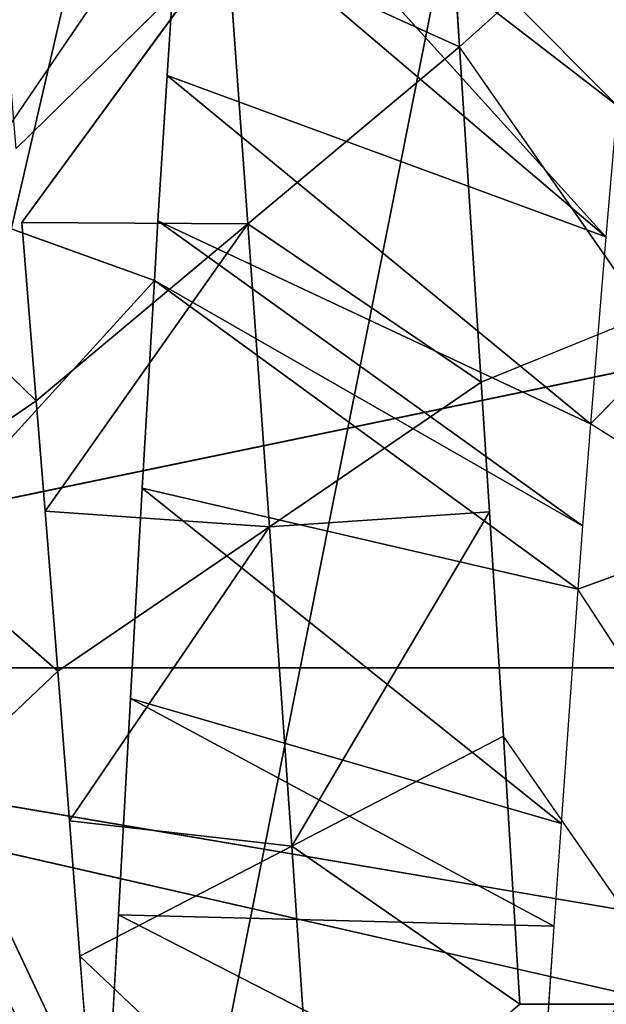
# Model space of a CAD drawing. Extents: x 0 to 40, y 0 to 81.9.
# Tile 583 of 623: x 35.177 to 35.48, y 75.326 to 75.835. Entities that reach past the tile are written whole.
import ezdxf

# ---------------------------------------------------------------- set-up
doc = ezdxf.new("R2010")
doc.units = 0
doc.header["$LTSCALE"] = 25.4
doc.layers.get('0').update_dxf_attribs({"color": 13, "linetype": 'CONTINUOUS'})

# ---------------------------------------------------------------- blocks, each defined once
blk = doc.blocks.new('ICE-TUBE-LED-S-8118_STL')
at = {"color": 0}
for p, q in [((75.40926, -14.44387, 44.26276), (75.81889, -12.64387, 44.36372)), ((75.40926, -14.44387, 44.26276), (75.81889, -12.64387, 44.36372)), ((75.51377, -14.44387, 47.72134), (75.81889, -12.64387, 47.63628)), ((75.51377, -14.44387, 47.72134), (75.81889, -12.64387, 47.63628)), ((75.81889, -14.44387, 44.36372), (75.81889, -12.64387, 44.36372)), ((75.81889, -14.44387, 44.36372), (75.81889, -12.64387, 44.36372)), ((76.19244, -14.44387, 44.55978), (75.81889, -12.64387, 44.36372)), ((76.19244, -14.44387, 44.55978), (75.81889, -12.64387, 44.36372)), ((76.19244, -14.44387, 47.44022), (75.81889, -12.64387, 47.63628)), ((75.81889, -14.44387, 47.63628), (75.81889, -12.64387, 47.63628)), ((76.19244, -14.44387, 47.44022), (75.81889, -12.64387, 47.63628)), ((75.81889, -14.44387, 47.63628), (75.81889, -12.64387, 47.63628)), ((75.9567, -13.07913, 47.37596), (76.04891, -12.98415, 47.32095)), ((75.89982, -12.99619, 47.40581), (75.81712, -13.09025, 47.44412)), ((75.9567, -13.07913, 47.37596), (75.89982, -12.99619, 47.40581)), ((75.73988, -13.00881, 47.47483), (75.81712, -13.09025, 47.44412)), ((75.57615, -13.11521, 44.08695), (75.74197, -13.03701, 44.12732)), ((76.01898, -13.1402, 44.23109), (75.9164, -13.0467, 44.18703)), ((76.01898, -13.1402, 44.23109), (76.0497, -13.05456, 44.24567)), ((76.22836, -13.15349, 44.34424), (76.08686, -13.05685, 44.2642)), ((76.08687, -13.06853, 47.29572), (76.19401, -13.17791, 47.45196)), ((75.9567, -13.07913, 47.37596), (76.04891, -13.07165, 47.32095)), ((76.04891, -13.07165, 47.32095), (76.04814, -13.1885, 47.54187)), ((76.04891, -13.07165, 47.32095), (76.04814, -13.1885, 47.54187)), ((76.04891, -13.07165, 47.32095), (76.19401, -13.17791, 47.45196)), ((75.89982, -13.08369, 47.40581), (75.9567, -13.07913, 47.37596)), ((75.9567, -13.07913, 47.37596), (76.04814, -13.1885, 47.54187)), ((75.9567, -13.07913, 47.37596), (76.04814, -13.1885, 47.54187)), ((75.81712, -13.09025, 47.44412), (75.89982, -13.08369, 47.40581)), ((75.89982, -13.08369, 47.40581), (75.89174, -13.19963, 47.61825)), ((75.89982, -13.08369, 47.40581), (75.89174, -13.19963, 47.61825)), ((76.04814, -13.1885, 47.54187), (75.89982, -13.08369, 47.40581)), ((76.04814, -13.1885, 47.54187), (75.89982, -13.08369, 47.40581)), ((75.73988, -13.09631, 47.47483), (75.81712, -13.09025, 47.44412)), ((75.81712, -13.09025, 47.44412), (75.89174, -13.19963, 47.61825)), ((75.81712, -13.09025, 47.44412), (75.89174, -13.19963, 47.61825)), ((75.66987, -13.10175, 47.49868), (75.73988, -13.09631, 47.47483)), ((75.73988, -13.09631, 47.47483), (75.72672, -13.21112, 47.67939)), ((75.73988, -13.09631, 47.47483), (75.72672, -13.21112, 47.67939)), ((75.89174, -13.19963, 47.61825), (75.73988, -13.09631, 47.47483)), ((75.89174, -13.19963, 47.61825), (75.73988, -13.09631, 47.47483)), ((75.5554, -13.22282, 47.72396), (75.66987, -13.10175, 47.49868)), ((75.5554, -13.22282, 47.72396), (75.66987, -13.10175, 47.49868)), ((75.57169, -13.10929, 47.5261), (75.66987, -13.10175, 47.49868)), ((75.72672, -13.21112, 47.67939), (75.66987, -13.10175, 47.49868)), ((75.72672, -13.21112, 47.67939), (75.66987, -13.10175, 47.49868)), ((75.69121, -13.12169, 44.11332), (75.57615, -13.11521, 44.08695)), ((75.57946, -13.33932, 44.47582), (75.69121, -13.12169, 44.11332)), ((75.57946, -13.33932, 44.47582), (75.69121, -13.12169, 44.11332)), ((75.68548, -13.34664, 44.50632), (75.69121, -13.12169, 44.11332)), ((75.68548, -13.34664, 44.50632), (75.69121, -13.12169, 44.11332)), ((75.80296, -13.12789, 44.14611), (75.69121, -13.12169, 44.11332)), ((75.68548, -13.34664, 44.50632), (75.80296, -13.12789, 44.14611)), ((75.68548, -13.34664, 44.50632), (75.80296, -13.12789, 44.14611)), ((75.73846, -13.35027, 44.52465), (75.80296, -13.12789, 44.14611)), ((75.73846, -13.35027, 44.52465), (75.80296, -13.12789, 44.14611)), ((75.91156, -13.13393, 44.18512), (75.80296, -13.12789, 44.14611)), ((75.73846, -13.35027, 44.52465), (75.91156, -13.13393, 44.18512)), ((75.73846, -13.35027, 44.52465), (75.91156, -13.13393, 44.18512)), ((75.85953, -13.35895, 44.57479), (75.91156, -13.13393, 44.18512)), ((75.85953, -13.35895, 44.57479), (75.91156, -13.13393, 44.18512)), ((76.01898, -13.1402, 44.23109), (75.91156, -13.13393, 44.18512)), ((75.85953, -13.35895, 44.57479), (76.01898, -13.1402, 44.23109)), ((75.85953, -13.35895, 44.57479), (76.01898, -13.1402, 44.23109)), ((75.89227, -13.36141, 44.59045), (76.01898, -13.1402, 44.23109)), ((75.89227, -13.36141, 44.59045), (76.01898, -13.1402, 44.23109)), ((76.0497, -13.14206, 44.24567), (76.01898, -13.1402, 44.23109)), ((75.89227, -13.36141, 44.59045), (76.0497, -13.14206, 44.24567)), ((75.89227, -13.36141, 44.59045), (76.0497, -13.14206, 44.24567)), ((75.94479, -13.36548, 44.61754), (76.0497, -13.14206, 44.24567)), ((75.94479, -13.36548, 44.61754), (76.0497, -13.14206, 44.24567)), ((76.1248, -13.14673, 44.28415), (76.0497, -13.14206, 44.24567)), ((75.94479, -13.36548, 44.61754), (76.1248, -13.14673, 44.28415)), ((75.94479, -13.36548, 44.61754), (76.1248, -13.14673, 44.28415)), ((76.04137, -13.37335, 44.67423), (76.1248, -13.14673, 44.28415)), ((76.04137, -13.37335, 44.67423), (76.1248, -13.14673, 44.28415)), ((76.22836, -13.15349, 44.34424), (76.1248, -13.14673, 44.28415)), ((76.04137, -13.37335, 44.67423), (76.22836, -13.15349, 44.34424)), ((76.04137, -13.37335, 44.67423), (76.22836, -13.15349, 44.34424)), ((76.04137, -13.37335, 44.67423), (76.28065, -13.15706, 44.37794)), ((76.04137, -13.37335, 44.67423), (76.28065, -13.15706, 44.37794)), ((76.10928, -13.37921, 44.71994), (76.28065, -13.15706, 44.37794)), ((76.10928, -13.37921, 44.71994), (76.28065, -13.15706, 44.37794)), ((76.10928, -13.37921, 44.71994), (76.32896, -13.16046, 44.41124)), ((76.10928, -13.37921, 44.71994), (76.32896, -13.16046, 44.41124)), ((76.04814, -13.1885, 47.54187), (76.19401, -13.17791, 47.45196)), ((76.04814, -13.1885, 47.54187), (76.19401, -13.17791, 47.45196)), ((76.19401, -13.17791, 47.45196), (76.13959, -13.29788, 47.70778)), ((76.19401, -13.17791, 47.45196), (76.13959, -13.29788, 47.70778)), ((75.89174, -13.19963, 47.61825), (76.04814, -13.1885, 47.54187)), ((75.89174, -13.19963, 47.61825), (76.04814, -13.1885, 47.54187)), ((76.04814, -13.1885, 47.54187), (75.96635, -13.309, 47.79239)), ((76.04814, -13.1885, 47.54187), (75.96635, -13.309, 47.79239)), ((76.04814, -13.1885, 47.54187), (76.13959, -13.29788, 47.70778)), ((76.04814, -13.1885, 47.54187), (76.13959, -13.29788, 47.70778)), ((75.72672, -13.21112, 47.67939), (75.89174, -13.19963, 47.61825)), ((75.72672, -13.21112, 47.67939), (75.89174, -13.19963, 47.61825)), ((75.89174, -13.19963, 47.61825), (75.96635, -13.309, 47.79239)), ((75.89174, -13.19963, 47.61825), (75.96635, -13.309, 47.79239)), ((75.89174, -13.19963, 47.61825), (75.89935, -13.31324, 47.81963)), ((75.89174, -13.19963, 47.61825), (75.89935, -13.31324, 47.81963)), ((75.72672, -13.21112, 47.67939), (75.5554, -13.22282, 47.72396)), ((75.72672, -13.21112, 47.67939), (75.5554, -13.22282, 47.72396)), ((75.64505, -13.32906, 47.89814), (75.72672, -13.21112, 47.67939)), ((75.64505, -13.32906, 47.89814), (75.72672, -13.21112, 47.67939)), ((75.72672, -13.21112, 47.67939), (75.89935, -13.31324, 47.81963)), ((75.72672, -13.21112, 47.67939), (75.89935, -13.31324, 47.81963)), ((75.72672, -13.21112, 47.67939), (75.78358, -13.3205, 47.8601)), ((75.72672, -13.21112, 47.67939), (75.78358, -13.3205, 47.8601)), ((75.64505, -13.32906, 47.89814), (75.5554, -13.22282, 47.72396)), ((76.30115, -13.28728, 47.6082), (76.13959, -13.29788, 47.70778)), ((76.30115, -13.28728, 47.6082), (76.13959, -13.29788, 47.70778)), ((76.13959, -13.29788, 47.70778), (75.96635, -13.309, 47.79239)), ((76.13959, -13.29788, 47.70778), (75.96635, -13.309, 47.79239)), ((76.00115, -13.39429, 47.77707), (76.13959, -13.29788, 47.70778)), ((76.21392, -13.38053, 47.66465), (76.13959, -13.29788, 47.70778)), ((75.96635, -13.309, 47.79239), (75.89935, -13.31324, 47.81963)), ((76.00115, -13.39429, 47.77707), (75.96635, -13.309, 47.79239)), ((75.89935, -13.31324, 47.81963), (75.78358, -13.3205, 47.8601)), ((75.64503, -13.41656, 47.89814), (75.78358, -13.3205, 47.8601)), ((75.78358, -13.3205, 47.8601), (75.64505, -13.32906, 47.89814)), ((75.78358, -13.3205, 47.8601), (75.64505, -13.32906, 47.89814)), ((75.64503, -13.41656, 47.89814), (75.64505, -13.32906, 47.89814)), ((75.68548, -13.34664, 44.50632), (75.57946, -13.33932, 44.47582)), ((75.73846, -13.35027, 44.52465), (75.68548, -13.34664, 44.50632)), ((75.85953, -13.35895, 44.57479), (75.73846, -13.35027, 44.52465)), ((75.73846, -13.43777, 44.52465), (75.85953, -13.35895, 44.57479)), ((75.89227, -13.36141, 44.59045), (75.85953, -13.35895, 44.57479)), ((75.89227, -13.44892, 44.59045), (75.85953, -13.35895, 44.57479)), ((75.94479, -13.36548, 44.61754), (75.89227, -13.36141, 44.59045)), ((75.89227, -13.44892, 44.59045), (75.94479, -13.36548, 44.61754)), ((76.04137, -13.37335, 44.67423), (75.94479, -13.36548, 44.61754)), ((76.04137, -13.46085, 44.67423), (75.94479, -13.36548, 44.61754)), ((76.10928, -13.37921, 44.71994), (76.04137, -13.37335, 44.67423))]:
    blk.add_line(p, q, dxfattribs=at)
mesh = blk.add_polyface(dxfattribs=at)
corners = [(81.99833, 18.65613, 0), (32.39832, 18.53461, 0), (32.39832, 18.65613, 0), (33.41051, 17.76106, 0), (34.4478, 16.85461, 0), (35.42089, 15.87956, 0), (36.32527, 14.84046, 0), (37.15673, 13.74214, 0), (37.91139, 12.58971, 0), (38.58575, 11.38851, 0), (39.17668, 10.14416, 0), (39.68142, 8.86242, 0), (40.09764, 7.54925, 0), (40.42338, 6.21078, 0), (40.65715, 4.85321, 0), (40.79784, 3.48288, 0), (40.84481, 2.10613, 0), (81.99833, -14.44387, 0), (33.41051, -13.5488, 0), (32.39832, -14.44387, 0), (32.39832, -14.32234, 0), (34.4478, -12.64234, 0), (35.42089, -11.6673, 0), (36.32527, -10.6282, 0), (37.15673, -9.52987, 0), (37.91139, -8.37744, 0), (38.58575, -7.17625, 0), (39.17668, -5.93189, 0), (39.68142, -4.65015, 0), (40.09764, -3.33699, 0), (40.42338, -1.99851, 0), (40.65715, -0.64095, 0), (40.79784, 0.72939, 0)]
mesh.append_faces([[corners[k] for k in face] for face in [(0, 1, 2), (18, 19, 20)]], dxfattribs={"vtx0": -1, "color": 0})
mesh.append_faces([[corners[k] for k in face] for face in [(1, 0, 3), (3, 0, 4), (4, 0, 5), (5, 0, 6), (6, 0, 7), (7, 0, 8), (8, 0, 9), (9, 0, 10), (10, 0, 11), (11, 0, 12), (12, 0, 13), (13, 0, 14), (14, 0, 15), (15, 0, 16), (19, 18, 17)]], dxfattribs={"vtx0": -1, "vtx1": -1, "color": 0})
mesh.append_faces([[corners[k] for k in face] for face in [(16, 0, 17), (17, 18, 21), (17, 21, 22), (17, 22, 23), (17, 23, 24), (17, 24, 25), (17, 25, 26), (17, 26, 27), (17, 27, 28), (17, 28, 29), (17, 29, 30), (17, 30, 31), (17, 31, 32), (17, 32, 16)]], dxfattribs={"vtx0": -1, "vtx2": -1, "color": 0})
mesh = blk.add_polyface(dxfattribs=at)
corners = [(81.99833, -14.44387, 92), (32.39832, -14.32234, 92), (32.39832, -14.44387, 92), (33.41051, -13.5488, 92), (34.4478, -12.64234, 92), (35.42089, -11.6673, 92), (36.32527, -10.6282, 92), (37.15673, -9.52987, 92), (37.91139, -8.37744, 92), (38.58575, -7.17625, 92), (39.17668, -5.93189, 92), (39.68142, -4.65015, 92), (40.09764, -3.33699, 92), (40.42338, -1.99851, 92), (40.65715, -0.64095, 92), (40.79784, 0.72939, 92), (40.84481, 2.10613, 92), (33.41051, 17.76106, 92), (32.39832, 18.65613, 92), (32.39832, 18.53461, 92), (81.99833, 18.65613, 92), (34.4478, 16.85461, 92), (35.42089, 15.87956, 92), (36.32527, 14.84046, 92), (37.15673, 13.74214, 92), (37.91139, 12.58971, 92), (38.58575, 11.38851, 92), (39.17668, 10.14416, 92), (39.68142, 8.86242, 92), (40.09764, 7.54925, 92), (40.42338, 6.21078, 92), (40.65715, 4.85321, 92), (40.79784, 3.48288, 92)]
mesh.append_faces([[corners[k] for k in face] for face in [(0, 1, 2), (17, 18, 19)]], dxfattribs={"vtx0": -1, "color": 0})
mesh.append_faces([[corners[k] for k in face] for face in [(1, 0, 3), (3, 0, 4), (4, 0, 5), (5, 0, 6), (6, 0, 7), (7, 0, 8), (8, 0, 9), (9, 0, 10), (10, 0, 11), (11, 0, 12), (12, 0, 13), (13, 0, 14), (14, 0, 15), (15, 0, 16), (18, 17, 20), (20, 16, 0)]], dxfattribs={"vtx0": -1, "vtx1": -1, "color": 0})
mesh.append_faces([[corners[k] for k in face] for face in [(20, 17, 21), (20, 21, 22), (20, 22, 23), (20, 23, 24), (20, 24, 25), (20, 25, 26), (20, 26, 27), (20, 27, 28), (20, 28, 29), (20, 29, 30), (20, 30, 31), (20, 31, 32), (20, 32, 16)]], dxfattribs={"vtx0": -1, "vtx2": -1, "color": 0})
mesh = blk.add_polyface(dxfattribs=at)
corners = [(75.81889, -12.64387, 44.36372), (74.98739, -12.64387, 44.26276), (75.40926, -14.44387, 44.26276)]
mesh.append_faces([[corners[k] for k in face] for face in [(0, 1, 2)]], dxfattribs={"color": 0})
mesh = blk.add_polyface(dxfattribs=at)
corners = [(75.81889, -12.64387, 47.63628), (75.51377, -14.44387, 47.72134), (75.19833, -12.64387, 47.75)]
mesh.append_faces([[corners[k] for k in face] for face in [(0, 1, 2)]], dxfattribs={"color": 0})
mesh = blk.add_polyface(dxfattribs=at)
corners = [(75.81889, -12.64387, 44.36372), (75.40926, -14.44387, 44.26276), (75.81889, -14.44387, 44.36372)]
mesh.append_faces([[corners[k] for k in face] for face in [(0, 1, 2)]], dxfattribs={"color": 0})
mesh = blk.add_polyface(dxfattribs=at)
corners = [(75.81889, -14.44387, 47.63628), (75.51377, -14.44387, 47.72134), (75.81889, -12.64387, 47.63628)]
mesh.append_faces([[corners[k] for k in face] for face in [(0, 1, 2)]], dxfattribs={"color": 0})
mesh = blk.add_polyface(dxfattribs=at)
corners = [(76.19244, -14.44387, 44.55978), (75.81889, -12.64387, 44.36372), (75.81889, -14.44387, 44.36372)]
mesh.append_faces([[corners[k] for k in face] for face in [(0, 1, 2)]], dxfattribs={"color": 0})
mesh = blk.add_polyface(dxfattribs=at)
corners = [(76.50822, -12.64387, 44.83953), (75.81889, -12.64387, 44.36372), (76.19244, -14.44387, 44.55978)]
mesh.append_faces([[corners[k] for k in face] for face in [(0, 1, 2)]], dxfattribs={"color": 0})
mesh = blk.add_polyface(dxfattribs=at)
corners = [(76.50822, -12.64387, 47.16047), (76.19244, -14.44387, 47.44022), (75.81889, -12.64387, 47.63628)]
mesh.append_faces([[corners[k] for k in face] for face in [(0, 1, 2)]], dxfattribs={"color": 0})
mesh = blk.add_polyface(dxfattribs=at)
corners = [(76.19244, -14.44387, 47.44022), (75.81889, -14.44387, 47.63628), (75.81889, -12.64387, 47.63628)]
mesh.append_faces([[corners[k] for k in face] for face in [(0, 1, 2)]], dxfattribs={"color": 0})
mesh = blk.add_polyface(dxfattribs=at)
corners = [(76.04891, -12.98415, 47.32095), (75.89982, -12.99619, 47.40581), (75.9567, -13.07913, 47.37596)]
mesh.append_faces([[corners[k] for k in face] for face in [(0, 1, 2)]], dxfattribs={"color": 0})
mesh = blk.add_polyface(dxfattribs=at)
corners = [(75.89982, -12.99619, 47.40581), (75.73988, -13.00881, 47.47483), (75.81712, -13.09025, 47.44412)]
mesh.append_faces([[corners[k] for k in face] for face in [(0, 1, 2)]], dxfattribs={"color": 0})
mesh = blk.add_polyface(dxfattribs=at)
corners = [(75.73988, -13.00881, 47.47483), (75.57169, -13.02179, 47.5261), (75.57169, -13.10929, 47.5261)]
mesh.append_faces([[corners[k] for k in face] for face in [(0, 1, 2)]], dxfattribs={"color": 0})
mesh = blk.add_polyface(dxfattribs=at)
corners = [(75.74197, -13.03701, 44.12732), (75.57615, -13.11521, 44.08695), (75.55932, -13.02676, 44.08371)]
mesh.append_faces([[corners[k] for k in face] for face in [(0, 1, 2)]], dxfattribs={"color": 0})
mesh = blk.add_polyface(dxfattribs=at)
corners = [(76.0497, -13.05456, 44.24567), (76.01898, -13.1402, 44.23109), (75.9164, -13.0467, 44.18703)]
mesh.append_faces([[corners[k] for k in face] for face in [(0, 1, 2)]], dxfattribs={"color": 0})
mesh = blk.add_polyface(dxfattribs=at)
corners = [(76.25217, -13.06761, 44.35929), (76.22836, -13.15349, 44.34424), (76.08686, -13.05685, 44.2642)]
mesh.append_faces([[corners[k] for k in face] for face in [(0, 1, 2)]], dxfattribs={"color": 0})
mesh = blk.add_polyface(dxfattribs=at)
corners = [(76.19401, -13.17791, 47.45196), (76.18507, -13.06036, 47.2226), (76.08687, -13.06853, 47.29572)]
mesh.append_faces([[corners[k] for k in face] for face in [(0, 1, 2)]], dxfattribs={"color": 0})
mesh = blk.add_polyface(dxfattribs=at)
corners = [(76.04814, -13.1885, 47.54187), (76.04891, -13.07165, 47.32095), (75.9567, -13.07913, 47.37596)]
mesh.append_faces([[corners[k] for k in face] for face in [(0, 1, 2)]], dxfattribs={"color": 0})
mesh = blk.add_polyface(dxfattribs=at)
corners = [(76.04814, -13.1885, 47.54187), (76.19401, -13.17791, 47.45196), (76.04891, -13.07165, 47.32095)]
mesh.append_faces([[corners[k] for k in face] for face in [(0, 1, 2)]], dxfattribs={"color": 0})
mesh = blk.add_polyface(dxfattribs=at)
corners = [(76.04814, -13.1885, 47.54187), (75.9567, -13.07913, 47.37596), (75.89982, -13.08369, 47.40581)]
mesh.append_faces([[corners[k] for k in face] for face in [(0, 1, 2)]], dxfattribs={"color": 0})
mesh = blk.add_polyface(dxfattribs=at)
corners = [(75.89174, -13.19963, 47.61825), (75.89982, -13.08369, 47.40581), (75.81712, -13.09025, 47.44412)]
mesh.append_faces([[corners[k] for k in face] for face in [(0, 1, 2)]], dxfattribs={"color": 0})
mesh = blk.add_polyface(dxfattribs=at)
corners = [(75.89174, -13.19963, 47.61825), (76.04814, -13.1885, 47.54187), (75.89982, -13.08369, 47.40581)]
mesh.append_faces([[corners[k] for k in face] for face in [(0, 1, 2)]], dxfattribs={"color": 0})
mesh = blk.add_polyface(dxfattribs=at)
corners = [(75.89174, -13.19963, 47.61825), (75.81712, -13.09025, 47.44412), (75.73988, -13.09631, 47.47483)]
mesh.append_faces([[corners[k] for k in face] for face in [(0, 1, 2)]], dxfattribs={"color": 0})
mesh = blk.add_polyface(dxfattribs=at)
corners = [(75.72672, -13.21112, 47.67939), (75.73988, -13.09631, 47.47483), (75.66987, -13.10175, 47.49868)]
mesh.append_faces([[corners[k] for k in face] for face in [(0, 1, 2)]], dxfattribs={"color": 0})
mesh = blk.add_polyface(dxfattribs=at)
corners = [(75.72672, -13.21112, 47.67939), (75.89174, -13.19963, 47.61825), (75.73988, -13.09631, 47.47483)]
mesh.append_faces([[corners[k] for k in face] for face in [(0, 1, 2)]], dxfattribs={"color": 0})
mesh = blk.add_polyface(dxfattribs=at)
corners = [(75.5554, -13.22282, 47.72396), (75.66987, -13.10175, 47.49868), (75.57169, -13.10929, 47.5261)]
mesh.append_faces([[corners[k] for k in face] for face in [(0, 1, 2)]], dxfattribs={"color": 0})
mesh = blk.add_polyface(dxfattribs=at)
corners = [(75.5554, -13.22282, 47.72396), (75.72672, -13.21112, 47.67939), (75.66987, -13.10175, 47.49868)]
mesh.append_faces([[corners[k] for k in face] for face in [(0, 1, 2)]], dxfattribs={"color": 0})
mesh = blk.add_polyface(dxfattribs=at)
corners = [(75.57946, -13.33932, 44.47582), (75.57615, -13.11521, 44.08695), (75.69121, -13.12169, 44.11332)]
mesh.append_faces([[corners[k] for k in face] for face in [(0, 1, 2)]], dxfattribs={"color": 0})
mesh = blk.add_polyface(dxfattribs=at)
corners = [(75.68548, -13.34664, 44.50632), (75.57946, -13.33932, 44.47582), (75.69121, -13.12169, 44.11332)]
mesh.append_faces([[corners[k] for k in face] for face in [(0, 1, 2)]], dxfattribs={"color": 0})
mesh = blk.add_polyface(dxfattribs=at)
corners = [(75.68548, -13.34664, 44.50632), (75.69121, -13.12169, 44.11332), (75.80296, -13.12789, 44.14611)]
mesh.append_faces([[corners[k] for k in face] for face in [(0, 1, 2)]], dxfattribs={"color": 0})
mesh = blk.add_polyface(dxfattribs=at)
corners = [(75.73846, -13.35027, 44.52465), (75.68548, -13.34664, 44.50632), (75.80296, -13.12789, 44.14611)]
mesh.append_faces([[corners[k] for k in face] for face in [(0, 1, 2)]], dxfattribs={"color": 0})
mesh = blk.add_polyface(dxfattribs=at)
corners = [(75.73846, -13.35027, 44.52465), (75.80296, -13.12789, 44.14611), (75.91156, -13.13393, 44.18512)]
mesh.append_faces([[corners[k] for k in face] for face in [(0, 1, 2)]], dxfattribs={"color": 0})
mesh = blk.add_polyface(dxfattribs=at)
corners = [(75.85953, -13.35895, 44.57479), (75.73846, -13.35027, 44.52465), (75.91156, -13.13393, 44.18512)]
mesh.append_faces([[corners[k] for k in face] for face in [(0, 1, 2)]], dxfattribs={"color": 0})
mesh = blk.add_polyface(dxfattribs=at)
corners = [(75.85953, -13.35895, 44.57479), (75.91156, -13.13393, 44.18512), (76.01898, -13.1402, 44.23109)]
mesh.append_faces([[corners[k] for k in face] for face in [(0, 1, 2)]], dxfattribs={"color": 0})
mesh = blk.add_polyface(dxfattribs=at)
corners = [(75.89227, -13.36141, 44.59045), (75.85953, -13.35895, 44.57479), (76.01898, -13.1402, 44.23109)]
mesh.append_faces([[corners[k] for k in face] for face in [(0, 1, 2)]], dxfattribs={"color": 0})
mesh = blk.add_polyface(dxfattribs=at)
corners = [(75.89227, -13.36141, 44.59045), (76.01898, -13.1402, 44.23109), (76.0497, -13.14206, 44.24567)]
mesh.append_faces([[corners[k] for k in face] for face in [(0, 1, 2)]], dxfattribs={"color": 0})
mesh = blk.add_polyface(dxfattribs=at)
corners = [(75.94479, -13.36548, 44.61754), (75.89227, -13.36141, 44.59045), (76.0497, -13.14206, 44.24567)]
mesh.append_faces([[corners[k] for k in face] for face in [(0, 1, 2)]], dxfattribs={"color": 0})
mesh = blk.add_polyface(dxfattribs=at)
corners = [(75.94479, -13.36548, 44.61754), (76.0497, -13.14206, 44.24567), (76.1248, -13.14673, 44.28415)]
mesh.append_faces([[corners[k] for k in face] for face in [(0, 1, 2)]], dxfattribs={"color": 0})
mesh = blk.add_polyface(dxfattribs=at)
corners = [(76.04137, -13.37335, 44.67423), (75.94479, -13.36548, 44.61754), (76.1248, -13.14673, 44.28415)]
mesh.append_faces([[corners[k] for k in face] for face in [(0, 1, 2)]], dxfattribs={"color": 0})
mesh = blk.add_polyface(dxfattribs=at)
corners = [(76.04137, -13.37335, 44.67423), (76.1248, -13.14673, 44.28415), (76.22836, -13.15349, 44.34424)]
mesh.append_faces([[corners[k] for k in face] for face in [(0, 1, 2)]], dxfattribs={"color": 0})
mesh = blk.add_polyface(dxfattribs=at)
corners = [(76.04137, -13.37335, 44.67423), (76.22836, -13.15349, 44.34424), (76.28065, -13.15706, 44.37794)]
mesh.append_faces([[corners[k] for k in face] for face in [(0, 1, 2)]], dxfattribs={"color": 0})
mesh = blk.add_polyface(dxfattribs=at)
corners = [(76.10928, -13.37921, 44.71994), (76.04137, -13.37335, 44.67423), (76.28065, -13.15706, 44.37794)]
mesh.append_faces([[corners[k] for k in face] for face in [(0, 1, 2)]], dxfattribs={"color": 0})
mesh = blk.add_polyface(dxfattribs=at)
corners = [(76.10928, -13.37921, 44.71994), (76.28065, -13.15706, 44.37794), (76.32896, -13.16046, 44.41124)]
mesh.append_faces([[corners[k] for k in face] for face in [(0, 1, 2)]], dxfattribs={"color": 0})
mesh = blk.add_polyface(dxfattribs=at)
corners = [(76.18268, -13.38589, 44.77548), (76.10928, -13.37921, 44.71994), (76.32896, -13.16046, 44.41124)]
mesh.append_faces([[corners[k] for k in face] for face in [(0, 1, 2)]], dxfattribs={"color": 0})
mesh = blk.add_polyface(dxfattribs=at)
corners = [(76.13959, -13.29788, 47.70778), (76.19401, -13.17791, 47.45196), (76.04814, -13.1885, 47.54187)]
mesh.append_faces([[corners[k] for k in face] for face in [(0, 1, 2)]], dxfattribs={"color": 0})
mesh = blk.add_polyface(dxfattribs=at)
corners = [(76.13959, -13.29788, 47.70778), (76.30115, -13.28728, 47.6082), (76.19401, -13.17791, 47.45196)]
mesh.append_faces([[corners[k] for k in face] for face in [(0, 1, 2)]], dxfattribs={"color": 0})
mesh = blk.add_polyface(dxfattribs=at)
corners = [(75.96635, -13.309, 47.79239), (76.04814, -13.1885, 47.54187), (75.89174, -13.19963, 47.61825)]
mesh.append_faces([[corners[k] for k in face] for face in [(0, 1, 2)]], dxfattribs={"color": 0})
mesh = blk.add_polyface(dxfattribs=at)
corners = [(75.96635, -13.309, 47.79239), (76.13959, -13.29788, 47.70778), (76.04814, -13.1885, 47.54187)]
mesh.append_faces([[corners[k] for k in face] for face in [(0, 1, 2)]], dxfattribs={"color": 0})
mesh = blk.add_polyface(dxfattribs=at)
corners = [(75.89935, -13.31324, 47.81963), (75.89174, -13.19963, 47.61825), (75.72672, -13.21112, 47.67939)]
mesh.append_faces([[corners[k] for k in face] for face in [(0, 1, 2)]], dxfattribs={"color": 0})
mesh = blk.add_polyface(dxfattribs=at)
corners = [(75.89935, -13.31324, 47.81963), (75.96635, -13.309, 47.79239), (75.89174, -13.19963, 47.61825)]
mesh.append_faces([[corners[k] for k in face] for face in [(0, 1, 2)]], dxfattribs={"color": 0})
mesh = blk.add_polyface(dxfattribs=at)
corners = [(75.64505, -13.32906, 47.89814), (75.72672, -13.21112, 47.67939), (75.5554, -13.22282, 47.72396)]
mesh.append_faces([[corners[k] for k in face] for face in [(0, 1, 2)]], dxfattribs={"color": 0})
mesh = blk.add_polyface(dxfattribs=at)
corners = [(75.64505, -13.32906, 47.89814), (75.78358, -13.3205, 47.8601), (75.72672, -13.21112, 47.67939)]
mesh.append_faces([[corners[k] for k in face] for face in [(0, 1, 2)]], dxfattribs={"color": 0})
mesh = blk.add_polyface(dxfattribs=at)
corners = [(75.78358, -13.3205, 47.8601), (75.89935, -13.31324, 47.81963), (75.72672, -13.21112, 47.67939)]
mesh.append_faces([[corners[k] for k in face] for face in [(0, 1, 2)]], dxfattribs={"color": 0})
mesh = blk.add_polyface(dxfattribs=at)
corners = [(76.30115, -13.28728, 47.6082), (76.13959, -13.29788, 47.70778), (76.21392, -13.38053, 47.66465)]
mesh.append_faces([[corners[k] for k in face] for face in [(0, 1, 2)]], dxfattribs={"color": 0})
mesh = blk.add_polyface(dxfattribs=at)
corners = [(76.13959, -13.29788, 47.70778), (75.96635, -13.309, 47.79239), (76.00115, -13.39429, 47.77707)]
mesh.append_faces([[corners[k] for k in face] for face in [(0, 1, 2)]], dxfattribs={"color": 0})
mesh = blk.add_polyface(dxfattribs=at)
corners = [(75.78358, -13.3205, 47.8601), (75.64505, -13.32906, 47.89814), (75.64503, -13.41656, 47.89814)]
mesh.append_faces([[corners[k] for k in face] for face in [(0, 1, 2)]], dxfattribs={"color": 0})
mesh = blk.add_polyface(dxfattribs=at)
corners = [(75.73846, -13.43777, 44.52465), (75.57946, -13.42682, 44.47582), (75.57946, -13.33932, 44.47582)]
mesh.append_faces([[corners[k] for k in face] for face in [(0, 1, 2)]], dxfattribs={"color": 0})
mesh = blk.add_polyface(dxfattribs=at)
corners = [(75.89227, -13.44892, 44.59045), (75.73846, -13.43777, 44.52465), (75.85953, -13.35895, 44.57479)]
mesh.append_faces([[corners[k] for k in face] for face in [(0, 1, 2)]], dxfattribs={"color": 0})
mesh = blk.add_polyface(dxfattribs=at)
corners = [(76.04137, -13.46085, 44.67423), (75.89227, -13.44892, 44.59045), (75.94479, -13.36548, 44.61754)]
mesh.append_faces([[corners[k] for k in face] for face in [(0, 1, 2)]], dxfattribs={"color": 0})
mesh = blk.add_polyface(dxfattribs=at)
corners = [(76.31314, -13.37398, 47.5999), (76.0835, -13.59381, 47.29802), (76.36428, -13.37057, 47.56302)]
mesh.append_faces([[corners[k] for k in face] for face in [(0, 1, 2)]], dxfattribs={"color": 0})
mesh = blk.add_polyface(dxfattribs=at)
corners = [(76.36428, -13.37057, 47.56302), (76.0835, -13.59381, 47.29802), (76.21625, -13.58273, 47.19676)]
mesh.append_faces([[corners[k] for k in face] for face in [(0, 1, 2)]], dxfattribs={"color": 0})

msp = doc.modelspace()

# ---------------------------------------------------------------- block references
at = {"color": 8, "rotation": 90.00000000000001}
msp.add_blockref('ICE-TUBE-LED-S-8118_STL', (22.10613, -0.3188, 254.70001), dxfattribs=at)

doc.saveas('drawing.dxf')
